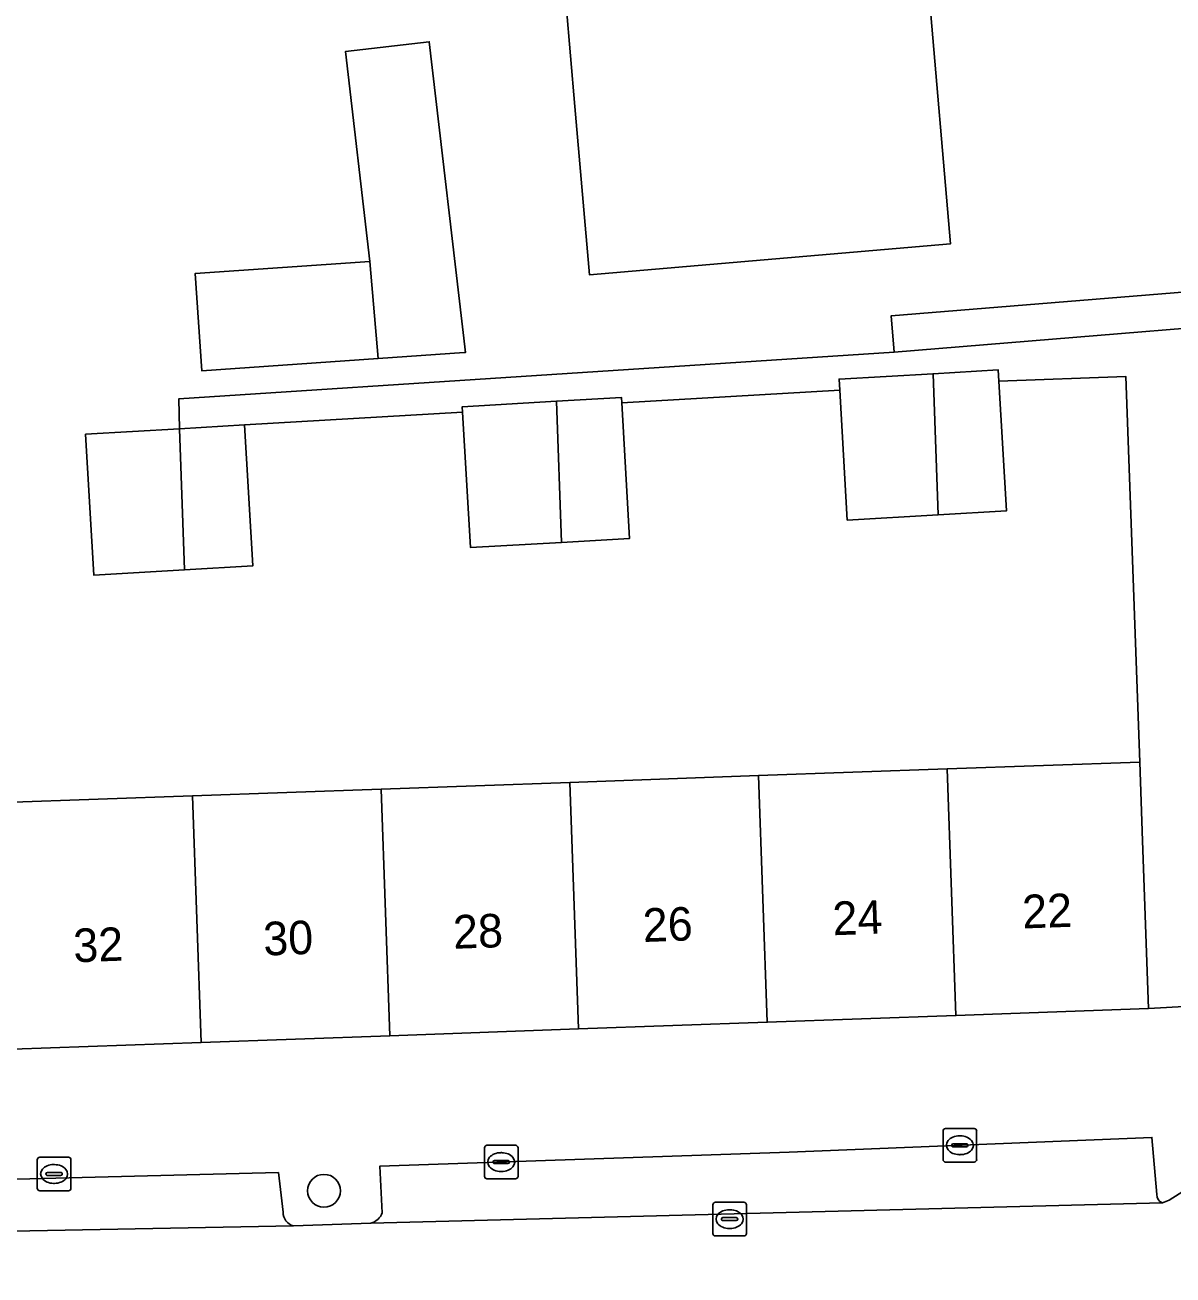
# Model space of a CAD drawing. Extents: x 162250 to 162661, y 380743 to 381606.
# Drawn here: x 162441.49 to 162475.7, y 380893.67 to 380930.93 of the extents above; entities that cross this region are included whole.
import ezdxf

# ---------------------------------------------------------------- set-up
doc = ezdxf.new("R2010")
doc.units = 0
for name, color, linetype in [('IMGEO_Boom', 7, 'Continuous'), ('IMGEO_Erf', 7, 'Continuous'), ('IMGEO_Kolk', 7, 'Continuous'), ('IMGEO_Pand', 7, 'Continuous'), ('IMGEO_Pand_nummerreeks', 7, 'Continuous'), ('IMGEO_Parkeervlak_open', 7, 'Continuous'), ('IMGEO_Rijbaan_lokaal_open', 7, 'Continuous'), ('IMGEO_Rioolput', 7, 'Continuous'), ('IMGEO_Voetpad_open', 7, 'Continuous')]:
    doc.layers.add(name, color=color, linetype=linetype)

msp = doc.modelspace()

# ---------------------------------------------------------------- linework, layer by layer
at = {"layer": 'IMGEO_Boom'}
msp.add_circle((162450.397, 380896.179), 0.489, dxfattribs=at)
at = {"layer": 'IMGEO_Erf'}
for points in [[(162469.076, 380924.406), (162458.308, 380923.483), (162457.878, 380928.502), (162457.489, 380933.04), (162456.55, 380932.959), (162456.313, 380935.725), (162450.809, 380935.253), (162444.902, 380934.747), (162444.646, 380937.739), (162444.216, 380942.759), (162450.134, 380943.266), (162455.632, 380943.737), (162461.416, 380944.232), (162462.085, 380936.421), (162468.003, 380936.928), (162468.43, 380931.947)], [(162454.617, 380921.17), (162454.581, 380921.166), (162452.011, 380920.986), (162446.759, 380920.618), (162446.556, 380923.516), (162451.767, 380923.881), (162451.035, 380930.137), (162453.533, 380930.429)]]:
    msp.add_lwpolyline(points, close=True, dxfattribs=at)
msp.add_lwpolyline([(162440.858, 380907.752), (162446.482, 380907.953), (162452.104, 380908.153), (162457.727, 380908.353), (162463.35, 380908.553), (162468.972, 380908.753), (162474.711, 380908.957), (162474.301, 380920.447), (162470.514, 380920.311), (162470.738, 380916.445), (162468.704, 380916.327), (162465.997, 380916.17), (162465.771, 380920.04), (162459.273, 380919.661), (162459.507, 380915.624), (162457.473, 380915.506), (162454.766, 380915.349), (162454.531, 380919.385), (162448.033, 380919.006), (162448.277, 380914.804), (162446.243, 380914.686), (162443.536, 380914.529), (162443.291, 380918.73), (162446.094, 380918.893), (162446.074, 380919.786), (162467.389, 380921.174), (162467.301, 380922.256), (162476.958, 380923.043)], dxfattribs=at)
at = {"layer": 'IMGEO_Kolk'}
for p, q in [((162468.851, 380897.109), (162468.851, 380897.961)), ((162468.926, 380898.035), (162469.778, 380898.035)), ((162469.339, 380897.815), (162469.364, 380897.815)), ((162469.852, 380897.961), (162469.852, 380897.109)), ((162455.181, 380896.609), (162455.181, 380897.461)), ((162455.256, 380897.535), (162456.108, 380897.535)), ((162456.182, 380897.461), (162456.182, 380896.609)), ((162469.11, 380897.529), (162469.11, 380897.541)), ((162469.548, 380897.492), (162469.15, 380897.492)), ((162469.153, 380897.578), (162469.551, 380897.578)), ((162469.594, 380897.541), (162469.594, 380897.529)), ((162441.853, 380896.254), (162441.853, 380897.106)), ((162441.928, 380897.18), (162442.78, 380897.18)), ((162442.854, 380897.106), (162442.854, 380896.254)), ((162455.44, 380897.029), (162455.44, 380897.041)), ((162455.483, 380897.078), (162455.881, 380897.078)), ((162455.669, 380897.315), (162455.694, 380897.315)), ((162455.924, 380897.041), (162455.924, 380897.029)), ((162469.778, 380897.035), (162468.926, 380897.035)), ((162469.362, 380897.255), (162469.337, 380897.255)), ((162442.112, 380896.674), (162442.112, 380896.686)), ((162442.155, 380896.723), (162442.553, 380896.723)), ((162442.341, 380896.96), (162442.366, 380896.96)), ((162442.596, 380896.686), (162442.596, 380896.674)), ((162455.878, 380896.992), (162455.48, 380896.992)), ((162455.692, 380896.755), (162455.667, 380896.755)), ((162442.55, 380896.637), (162442.152, 380896.637)), ((162442.364, 380896.4), (162442.339, 380896.4)), ((162456.108, 380896.535), (162455.256, 380896.535)), ((162442.78, 380896.18), (162441.928, 380896.18))]:
    msp.add_line(p, q, dxfattribs=at)
for points in [[(162468.851, 380897.109), (162468.851, 380897.961)], [(162468.926, 380898.035), (162469.778, 380898.035)], [(162469.852, 380897.961), (162469.852, 380897.109)], [(162455.181, 380896.609), (162455.181, 380897.461)], [(162455.256, 380897.535), (162456.108, 380897.535)], [(162456.182, 380897.461), (162456.182, 380896.609)], [(162441.853, 380896.254), (162441.853, 380897.106)], [(162441.928, 380897.18), (162442.78, 380897.18)], [(162442.854, 380897.106), (162442.854, 380896.254)], [(162469.778, 380897.035), (162468.926, 380897.035)], [(162456.108, 380896.535), (162455.256, 380896.535)], [(162442.78, 380896.18), (162441.928, 380896.18)]]:
    msp.add_lwpolyline(points, dxfattribs=at)
for centre, radius, start, end in [((162468.928, 380897.959), 0.0765, 91.552, 178.448), ((162468.928, 380897.959), 0.0765, 91.552, 178.448), ((162469.776, 380897.959), 0.0765, 1.552, 88.448), ((162469.776, 380897.959), 0.0765, 1.552, 88.448), ((162455.258, 380897.459), 0.0765, 91.552, 178.448), ((162455.258, 380897.459), 0.0765, 91.552, 178.448), ((162456.106, 380897.459), 0.0765, 1.552, 88.448), ((162456.106, 380897.459), 0.0765, 1.552, 88.448), ((162469.15, 380897.538), 0.0403, 85.8775, 175.7526), ((162469.147, 380897.528), 0.0366, 178.938, 274.7102), ((162469.551, 380897.535), 0.043, 264.8664, 352.4533), ((162469.555, 380897.54), 0.0386, 1.7309, 96.639), ((162441.93, 380897.104), 0.0765, 91.552, 178.448), ((162441.93, 380897.104), 0.0765, 91.552, 178.448), ((162442.778, 380897.104), 0.0765, 1.552, 88.448), ((162442.778, 380897.104), 0.0765, 1.552, 88.448), ((162455.48, 380897.038), 0.0403, 85.8775, 175.7526), ((162455.477, 380897.028), 0.0366, 178.938, 274.7102), ((162455.881, 380897.035), 0.043, 264.8664, 352.4533), ((162455.885, 380897.04), 0.0386, 1.7309, 96.639), ((162468.928, 380897.111), 0.0765, 181.552, 268.448), ((162468.928, 380897.111), 0.0765, 181.552, 268.448), ((162469.776, 380897.111), 0.0765, 271.552, 358.448), ((162469.776, 380897.111), 0.0765, 271.552, 358.448), ((162442.152, 380896.683), 0.0403, 85.8775, 175.7526), ((162442.149, 380896.673), 0.0366, 178.938, 274.7102), ((162442.553, 380896.68), 0.043, 264.8664, 352.4533), ((162442.557, 380896.685), 0.0386, 1.7309, 96.639), ((162455.258, 380896.611), 0.0765, 181.552, 268.448), ((162455.258, 380896.611), 0.0765, 181.552, 268.448), ((162456.106, 380896.611), 0.0765, 271.552, 358.448), ((162456.106, 380896.611), 0.0765, 271.552, 358.448), ((162441.93, 380896.256), 0.0765, 181.552, 268.448), ((162441.93, 380896.256), 0.0765, 181.552, 268.448), ((162442.778, 380896.256), 0.0765, 271.552, 358.448), ((162442.778, 380896.256), 0.0765, 271.552, 358.448)]:
    msp.add_arc(centre, radius, start, end, dxfattribs=at)
for centre, major_axis, ratio, start_param, end_param in [((162469.338, 380897.535), (-0.387, 0.002), 0.722429, 4.712389, 7.853982), ((162469.363, 380897.535), (-0.39, 0.002), 0.717154, 1.570796, 4.712389), ((162455.668, 380897.035), (-0.387, 0.002), 0.722429, 4.712389, 7.853982), ((162455.693, 380897.035), (-0.39, 0.002), 0.717154, 1.570796, 4.712389), ((162442.34, 380896.68), (-0.387, 0.002), 0.722429, 4.712389, 7.853982), ((162442.365, 380896.68), (-0.39, 0.002), 0.717154, 1.570796, 4.712389)]:
    msp.add_ellipse(centre, major_axis=major_axis, ratio=ratio, start_param=start_param, end_param=end_param, dxfattribs=at)
at = {"layer": 'IMGEO_Pand'}
for points in [[(162461.416, 380944.232), (162455.632, 380943.737), (162456.313, 380935.725), (162456.55, 380932.959), (162457.489, 380933.04), (162457.878, 380928.502), (162458.308, 380923.483), (162469.076, 380924.406), (162468.43, 380931.947), (162468.003, 380936.928), (162462.085, 380936.421)], [(162451.767, 380923.881), (162452.011, 380920.986), (162454.581, 380921.166), (162454.617, 380921.17), (162453.533, 380930.429), (162451.035, 380930.137)], [(162451.767, 380923.881), (162446.556, 380923.516), (162446.759, 380920.618), (162452.011, 380920.986)], [(162468.555, 380920.534), (162465.752, 380920.371), (162465.771, 380920.04), (162465.997, 380916.17), (162468.704, 380916.327)], [(162470.514, 380920.311), (162470.494, 380920.647), (162468.555, 380920.534), (162468.704, 380916.327), (162470.738, 380916.445)], [(162459.273, 380919.661), (162459.263, 380919.826), (162457.324, 380919.713), (162457.473, 380915.506), (162459.507, 380915.624)], [(162457.324, 380919.713), (162454.521, 380919.55), (162454.531, 380919.385), (162454.766, 380915.349), (162457.473, 380915.506)], [(162446.243, 380914.686), (162448.277, 380914.804), (162448.033, 380919.006), (162446.094, 380918.893)], [(162446.243, 380914.686), (162446.094, 380918.893), (162443.291, 380918.73), (162443.536, 380914.529)], [(162468.972, 380908.753), (162469.232, 380901.403), (162474.973, 380901.608), (162474.795, 380906.605), (162474.711, 380908.957)], [(162463.35, 380908.553), (162463.61, 380901.203), (162469.232, 380901.403), (162468.972, 380908.753)], [(162457.987, 380901.002), (162457.727, 380908.353), (162452.104, 380908.153), (162452.364, 380900.801)], [(162463.35, 380908.553), (162457.727, 380908.353), (162457.987, 380901.002), (162463.61, 380901.203)], [(162446.482, 380907.953), (162440.858, 380907.752), (162441.119, 380900.4), (162446.741, 380900.601)], [(162446.482, 380907.953), (162446.741, 380900.601), (162452.364, 380900.801), (162452.104, 380908.153)]]:
    msp.add_lwpolyline(points, close=True, dxfattribs=at)
at = {"layer": 'IMGEO_Parkeervlak_open'}
for points in [[(162475.221, 380896.07), (162475.075, 380897.77), (162464.262, 380897.325), (162452.06, 380896.912), (162452.136, 380895.522)], [(162449.038, 380896.722), (162437.714, 380896.437), (162437.746, 380895.167)], [(162449.178, 380895.542), (162449.038, 380896.722)], [(162451.796, 380895.213), (162475.389, 380895.823)], [(162437.673, 380894.913), (162437.76, 380894.915), (162437.959, 380894.918), (162449.487, 380895.131)]]:
    msp.add_lwpolyline(points, dxfattribs=at)
for centre, radius, start, end in [((162475.46, 380896.052), 0.24, 175.7306, 252.7135), ((162449.606, 380895.542), 0.429, 180.0669, 253.8067), ((162451.67, 380895.694), 0.497, 284.7382, 339.7924)]:
    msp.add_arc(centre, radius, start, end, dxfattribs=at)
at = {"layer": 'IMGEO_Rijbaan_lokaal_open'}
msp.add_lwpolyline([(162495.523, 380895.578), (162495.975, 380895.635), (162500, 380896.091), (162505.08, 380896.666), (162514.767, 380897.736), (162516.124, 380897.889), (162516.326, 380897.912), (162515.784, 380902.231), (162515.59, 380902.21), (162511.929, 380901.805), (162500, 380900.419), (162492.727, 380899.574), (162479.093, 380898.117), (162475.588, 380895.901), (162475.389, 380895.823), (162451.796, 380895.213), (162449.487, 380895.131), (162437.959, 380894.918), (162437.76, 380894.915), (162437.985, 380890.004), (162438.016, 380890.02)], dxfattribs=at)
at = {"layer": 'IMGEO_Rioolput'}
for p, q in [((162461.989, 380894.909), (162461.989, 380895.761)), ((162462.064, 380895.835), (162462.916, 380895.835)), ((162462.477, 380895.615), (162462.502, 380895.615)), ((162462.99, 380895.761), (162462.99, 380894.909)), ((162462.248, 380895.329), (162462.248, 380895.341)), ((162462.686, 380895.292), (162462.288, 380895.292)), ((162462.291, 380895.378), (162462.689, 380895.378)), ((162462.732, 380895.341), (162462.732, 380895.329)), ((162462.916, 380894.835), (162462.064, 380894.835)), ((162462.5, 380895.055), (162462.475, 380895.055))]:
    msp.add_line(p, q, dxfattribs=at)
for points in [[(162461.989, 380894.909), (162461.989, 380895.761)], [(162462.064, 380895.835), (162462.916, 380895.835)], [(162462.99, 380895.761), (162462.99, 380894.909)], [(162462.916, 380894.835), (162462.064, 380894.835)]]:
    msp.add_lwpolyline(points, dxfattribs=at)
for centre, radius, start, end in [((162462.066, 380895.759), 0.0765, 91.552, 178.448), ((162462.066, 380895.759), 0.0765, 91.552, 178.448), ((162462.914, 380895.759), 0.0765, 1.552, 88.448), ((162462.914, 380895.759), 0.0765, 1.552, 88.448), ((162462.288, 380895.338), 0.0403, 85.8775, 175.7526), ((162462.285, 380895.328), 0.0366, 178.938, 274.7102), ((162462.689, 380895.335), 0.043, 264.8664, 352.4533), ((162462.693, 380895.34), 0.0386, 1.7309, 96.639), ((162462.066, 380894.911), 0.0765, 181.552, 268.448), ((162462.066, 380894.911), 0.0765, 181.552, 268.448), ((162462.914, 380894.911), 0.0765, 271.552, 358.448), ((162462.914, 380894.911), 0.0765, 271.552, 358.448)]:
    msp.add_arc(centre, radius, start, end, dxfattribs=at)
for centre, major_axis, ratio, start_param, end_param in [((162462.476, 380895.335), (-0.387, 0.002), 0.722429, 4.712389, 7.853982), ((162462.501, 380895.335), (-0.39, 0.002), 0.717154, 1.570796, 4.712389)]:
    msp.add_ellipse(centre, major_axis=major_axis, ratio=ratio, start_param=start_param, end_param=end_param, dxfattribs=at)
at = {"layer": 'IMGEO_Voetpad_open'}
msp.add_lwpolyline([(162510.88, 380925.996), (162534.644, 380929.722), (162534.346, 380931.232), (162526.8, 380929.72), (162521.472, 380928.769), (162516.071, 380928.041), (162509.846, 380927.191), (162506.866, 380926.698), (162496.104, 380925.164), (162496.149, 380924.609), (162490.724, 380924.166), (162486.266, 380923.802), (162485.055, 380923.703), (162476.958, 380923.043), (162467.301, 380922.256), (162467.389, 380921.174), (162482.883, 380922.444), (162494.393, 380923.178), (162498.395, 380923.862)], close=True, dxfattribs=at)
for points in [[(162482.883, 380922.444), (162467.389, 380921.174), (162446.074, 380919.786), (162446.094, 380918.893), (162448.033, 380919.006), (162454.531, 380919.385), (162454.521, 380919.55), (162457.324, 380919.713), (162459.263, 380919.826), (162459.273, 380919.661), (162465.771, 380920.04), (162465.752, 380920.371), (162468.555, 380920.534), (162470.494, 380920.647), (162470.514, 380920.311), (162474.301, 380920.447), (162474.711, 380908.957), (162474.795, 380906.605), (162474.973, 380901.608), (162478.879, 380901.832)], [(162539.077, 380904.911), (162538.167, 380911.895), (162534.512, 380911.16), (162534.846, 380908.256), (162529.153, 380907.601), (162523.581, 380906.961), (162518.009, 380906.32), (162512.435, 380905.679), (162506.864, 380905.038), (162501.291, 380904.397), (162500, 380904.249), (162495.718, 380903.759), (162490.145, 380903.121), (162484.572, 380902.483), (162478.879, 380901.832), (162474.973, 380901.608), (162469.232, 380901.403), (162463.61, 380901.203), (162457.987, 380901.002), (162452.364, 380900.801), (162446.741, 380900.601), (162441.119, 380900.4)], [(162452.136, 380895.522), (162452.06, 380896.912), (162464.262, 380897.325), (162475.075, 380897.77), (162475.221, 380896.07)], [(162475.389, 380895.823), (162475.588, 380895.901), (162479.093, 380898.117)], [(162437.746, 380895.167), (162437.714, 380896.437), (162449.038, 380896.722), (162449.178, 380895.542)], [(162449.487, 380895.131), (162451.796, 380895.213)]]:
    msp.add_lwpolyline(points, dxfattribs=at)
for centre, radius, start, end in [((162475.46, 380896.052), 0.24, 175.7306, 252.7135), ((162449.606, 380895.542), 0.429, 180.0669, 253.8067), ((162451.67, 380895.694), 0.497, 284.7382, 339.7924)]:
    msp.add_arc(centre, radius, start, end, dxfattribs=at)

# ---------------------------------------------------------------- texts
at = {"layer": 'IMGEO_Pand_nummerreeks'}
for s, p in [('24', (162465.573, 380903.794)), ('22', (162471.226, 380903.996)), ('26', (162459.916, 380903.593)), ('30', (162448.605, 380903.189)), ('28', (162454.262, 380903.391)), ('32', (162442.943, 380902.987))]:
    msp.add_text(s, height=1, rotation=2.0437, dxfattribs=at).set_placement(p)

doc.saveas('drawing.dxf')
